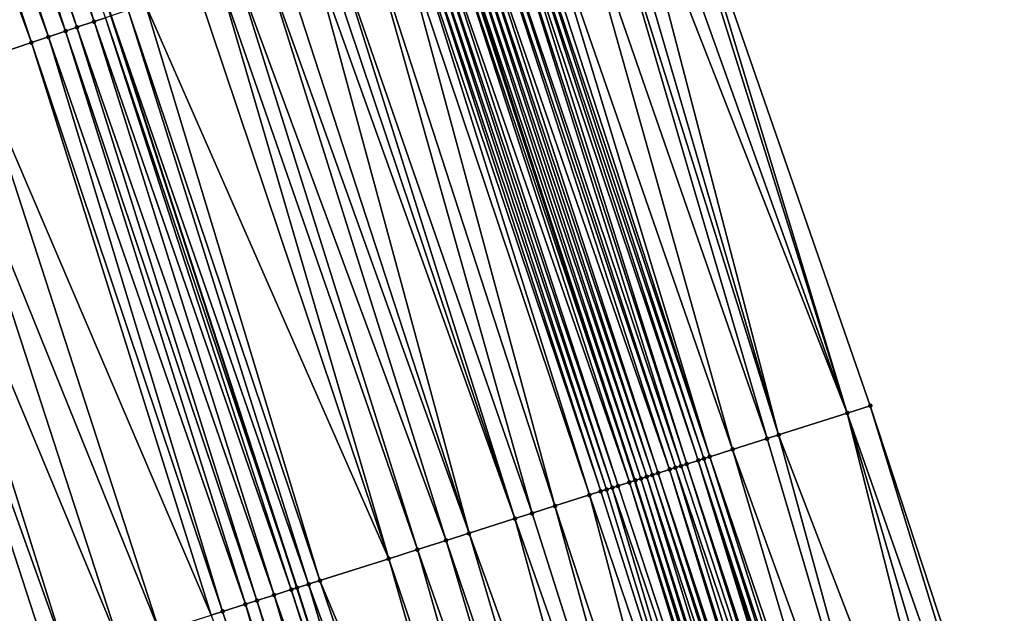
# Model space of a CAD drawing. Header units: feet. Extents: x 2004186 to 2014793, y 836912 to 864902.
# Tile 385 of 974: x 2010463 to 2010496, y 847695 to 847715. Entities that reach past the tile are written whole.
import ezdxf

# ---------------------------------------------------------------- set-up
doc = ezdxf.new("R2010")
doc.units = ezdxf.units.FT
doc.header["$LTSCALE"] = 100
doc.header["$MEASUREMENT"] = 0
for name, color, linetype, lineweight in [('EP_Travel Lane', 5, 'Continuous', 40), ('GPL_Skip Line', 2, 'Continuous', 40), ('Road Shots', 4, 'Continuous', 200), ('Road X-Section', 30, 'Continuous', 13)]:
    doc.layers.add(name, color=color, linetype=linetype, lineweight=lineweight)
doc.layers.add('I-77 SB_MM21-27-Surface-Border', color=7, linetype='Continuous')
doc.layers.add('I-77 SB_MM21-27-Surface-TIN', color=7, linetype='Continuous')

msp = doc.modelspace()

# ---------------------------------------------------------------- linework, layer by layer
at = {"layer": 'EP_Travel Lane'}
msp.add_polyline3d([(2010536.755688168, 847527.2188046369, 434.1100472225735), (2010531.242614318, 847546.4438918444, 434.0405169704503), (2010525.563505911, 847565.7934329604, 433.9434990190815), (2010519.726870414, 847584.922729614, 433.8821887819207), (2010513.890244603, 847604.0519945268, 433.8110908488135), (2010508.053633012, 847623.1812128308, 433.7256204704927), (2010502.082219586, 847642.4116878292, 433.6681441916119), (2010496.003840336, 847661.465502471, 433.5881238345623), (2010489.92547379, 847680.5192772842, 433.4954419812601), (2010483.847038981, 847699.5732660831, 433.4705466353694), (2010477.589928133, 847718.7581242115, 433.410608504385), (2010471.229817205, 847737.7197231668, 433.3262797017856), (2010464.869704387, 847756.681327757, 433.24336023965), (2010458.509592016, 847775.6429310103, 433.1600849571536), (2010451.953394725, 847794.7297169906, 433.0916205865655), (2010445.316444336, 847813.5962041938, 433.0104091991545), (2010438.679490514, 847832.4627011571, 432.9319780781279)], dxfattribs=at)
at = {"layer": 'GPL_Skip Line'}
msp.add_polyline3d([(2010525.4082939, 847523.9307231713, 433.6682218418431), (2010519.844656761, 847543.1411599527, 433.5970293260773), (2010514.184985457, 847562.3230172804, 433.5167097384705), (2010508.352749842, 847581.4536226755, 433.4461953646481), (2010502.520505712, 847600.584256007, 433.38429494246), (2010496.688284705, 847619.7148134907, 433.2990074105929), (2010490.768642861, 847638.8182724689, 433.242910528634), (2010484.716626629, 847657.880400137, 433.1464994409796), (2010478.664581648, 847676.9426183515, 433.0787468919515), (2010472.612515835, 847696.0049021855, 433.0317631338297), (2010466.431678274, 847715.0252143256, 432.9819863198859), (2010460.089471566, 847733.9928286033, 432.9040520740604), (2010453.747290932, 847752.9603649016, 432.8067895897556), (2010447.405091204, 847771.9279583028, 432.723680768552), (2010440.917379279, 847790.845627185, 432.6399812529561), (2010434.280437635, 847809.7120895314, 432.5516954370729), (2010427.643483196, 847828.578588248, 432.473760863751)], dxfattribs=at)
at = {"layer": 'I-77 SB_MM21-27-Surface-Border', "color": 3, "linetype": 'ByBlock', "lineweight": -2}
msp.add_polyline3d([(2010444.811267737, 847834.6207054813, 433.1690479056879), (2010451.259565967, 847815.6878076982, 433.2387195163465), (2010458.273783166, 847796.9542482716, 433.3733469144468), (2010465.044075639, 847777.829334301, 433.486931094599), (2010471.76568309, 847758.9884287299, 433.5310806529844), (2010478.487200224, 847740.1477932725, 433.6421420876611), (2010485.019041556, 847721.2437299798, 433.7519118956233), (2010491.674073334, 847702.0594073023, 433.7993875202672), (2010497.916770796, 847683.0576178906, 433.8380274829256), (2010503.778173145, 847663.9349398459, 433.925130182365), (2010509.639590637, 847644.8122141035, 433.9970516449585), (2010515.626957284, 847625.4912040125, 434.0517989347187), (2010521.267897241, 847606.3022379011, 434.1105969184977), (2010526.908842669, 847587.11325384, 434.1638601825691), (2010532.167179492, 847567.8076050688, 434.2111806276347), (2010537.901861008, 847548.3734999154, 434.2969934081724), (2010543.465499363, 847529.1630589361, 434.3670536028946)], dxfattribs=at)
at = {"layer": 'I-77 SB_MM21-27-Surface-TIN', "color": 128, "linetype": 'ByBlock', "lineweight": -2}
for points in [[(2010459.141123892, 847733.675595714, 432.8742677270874), (2010458.761785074, 847733.5487018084, 432.8621681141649), (2010465.293664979, 847714.6445231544, 432.9433440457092)], [(2010459.710140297, 847733.8659121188, 432.8863559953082), (2010459.141123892, 847733.675595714, 432.8742677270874), (2010465.862679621, 847714.8348448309, 432.9567389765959)], [(2010459.141123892, 847733.675595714, 432.8742677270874), (2010465.293664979, 847714.6445231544, 432.9433440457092), (2010465.862679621, 847714.8348448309, 432.9567389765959)], [(2010459.710140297, 847733.8659121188, 432.8863559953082), (2010465.862679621, 847714.8348448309, 432.9567389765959), (2010466.242014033, 847714.9617519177, 432.9721057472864)], [(2010458.00312135, 847733.2948723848, 432.8276546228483), (2010457.434121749, 847733.1045057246, 432.8031098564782), (2010464.34533422, 847714.327239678, 432.9010209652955)], [(2010458.761785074, 847733.5487018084, 432.8621681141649), (2010458.00312135, 847733.2948723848, 432.8276546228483), (2010464.914327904, 847714.5176240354, 432.9299521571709)], [(2010458.00312135, 847733.2948723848, 432.8276546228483), (2010464.34533422, 847714.327239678, 432.9010209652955), (2010464.914327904, 847714.5176240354, 432.9299521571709)], [(2010458.761785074, 847733.5487018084, 432.8621681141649), (2010464.914327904, 847714.5176240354, 432.9299521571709), (2010465.293664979, 847714.6445231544, 432.9433440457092)], [(2010457.434121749, 847733.1045057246, 432.8031098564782), (2010456.865116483, 847732.9141560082, 432.782764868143), (2010463.77633785, 847714.1368633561, 432.8740813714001)], [(2010457.434121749, 847733.1045057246, 432.8031098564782), (2010463.77633785, 847714.1368633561, 432.8740813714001), (2010464.34533422, 847714.327239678, 432.9010209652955)], [(2010456.865116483, 847732.9141560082, 432.782764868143), (2010461.879659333, 847713.5023472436, 432.802036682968), (2010463.77633785, 847714.1368633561, 432.8740813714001)], [(2010484.829371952, 847721.1802836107, 433.7460067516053), (2010484.070701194, 847720.9264752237, 433.7167075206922), (2010490.911605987, 847701.817242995, 433.7737141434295)], [(2010485.019041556, 847721.2437299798, 433.7519118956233), (2010484.829371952, 847721.1802836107, 433.7460067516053), (2010490.911605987, 847701.817242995, 433.7737141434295)], [(2010485.019041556, 847721.2437299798, 433.7519118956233), (2010490.911605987, 847701.817242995, 433.7737141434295), (2010491.674073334, 847702.0594073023, 433.7993875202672)], [(2010484.070701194, 847720.9264752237, 433.7167075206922), (2010483.501700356, 847720.7361122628, 433.6930796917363), (2010490.911605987, 847701.817242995, 433.7737141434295)], [(2010482.932697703, 847720.5457547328, 433.6707978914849), (2010482.553365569, 847720.418840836, 433.6537432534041), (2010488.624216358, 847701.0907109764, 433.6843197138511)], [(2010483.501700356, 847720.7361122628, 433.6930796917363), (2010482.932697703, 847720.5457547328, 433.6707978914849), (2010488.624216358, 847701.0907109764, 433.6843197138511)], [(2010483.501700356, 847720.7361122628, 433.6930796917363), (2010488.624216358, 847701.0907109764, 433.6843197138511), (2010490.911605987, 847701.817242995, 433.7737141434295)], [(2010482.553365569, 847720.418840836, 433.6537432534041), (2010481.605029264, 847720.1015739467, 433.6155314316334), (2010488.242982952, 847700.96962798, 433.6712162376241)], [(2010482.553365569, 847720.418840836, 433.6537432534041), (2010488.242982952, 847700.96962798, 433.6712162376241), (2010488.624216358, 847701.0907109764, 433.6843197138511)], [(2010481.605029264, 847720.1015739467, 433.6155314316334), (2010480.467024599, 847719.720856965, 433.5704917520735), (2010487.099285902, 847700.6063690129, 433.6287479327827)], [(2010481.605029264, 847720.1015739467, 433.6155314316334), (2010487.099285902, 847700.6063690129, 433.6287479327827), (2010488.242982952, 847700.96962798, 433.6712162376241)], [(2010479.898022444, 847719.5304979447, 433.5478406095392), (2010479.70836721, 847719.4670085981, 433.5312829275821), (2010486.146208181, 847700.3036432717, 433.590213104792)], [(2010480.08768205, 847719.5939742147, 433.5611570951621), (2010479.898022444, 847719.5304979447, 433.5478406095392), (2010486.336817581, 847700.3642077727, 433.6040453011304)], [(2010479.898022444, 847719.5304979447, 433.5478406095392), (2010486.146208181, 847700.3036432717, 433.590213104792), (2010486.336817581, 847700.3642077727, 433.6040453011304)], [(2010480.467024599, 847719.720856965, 433.5704917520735), (2010480.08768205, 847719.5939742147, 433.5611570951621), (2010486.336817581, 847700.3642077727, 433.6040453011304)], [(2010480.467024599, 847719.720856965, 433.5704917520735), (2010486.336817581, 847700.3642077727, 433.6040453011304), (2010487.099285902, 847700.6063690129, 433.6287479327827)], [(2010478.949702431, 847719.2131823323, 433.4975521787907), (2010478.760033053, 847719.1497352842, 433.4914787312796), (2010485.193137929, 847700.0008940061, 433.5442326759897)], [(2010479.329034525, 847719.3400963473, 433.5146361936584), (2010478.949702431, 847719.2131823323, 433.4975521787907), (2010485.383753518, 847700.0614390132, 433.5518949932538)], [(2010478.949702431, 847719.2131823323, 433.4975521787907), (2010485.193137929, 847700.0008940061, 433.5442326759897), (2010485.383753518, 847700.0614390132, 433.5518949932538)], [(2010479.518703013, 847719.4035460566, 433.5213692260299), (2010479.329034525, 847719.3400963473, 433.5146361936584), (2010485.574371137, 847700.1219776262, 433.5575334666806)], [(2010479.329034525, 847719.3400963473, 433.5146361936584), (2010485.383753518, 847700.0614390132, 433.5518949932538), (2010485.574371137, 847700.1219776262, 433.5575334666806)], [(2010479.70836721, 847719.4670085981, 433.5312829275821), (2010479.518703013, 847719.4035460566, 433.5213692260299), (2010485.955601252, 847700.243070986, 433.5739169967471)], [(2010479.518703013, 847719.4035460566, 433.5213692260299), (2010485.574371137, 847700.1219776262, 433.5575334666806), (2010485.955601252, 847700.243070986, 433.5739169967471)], [(2010479.70836721, 847719.4670085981, 433.5312829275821), (2010485.955601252, 847700.243070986, 433.5739169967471), (2010486.146208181, 847700.3036432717, 433.590213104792)], [(2010478.001370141, 847718.8959034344, 433.4563638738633), (2010477.811724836, 847718.8323843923, 433.4324457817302), (2010484.24005095, 847699.698197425, 433.5149271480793)], [(2010478.191020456, 847718.9594074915, 433.4765678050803), (2010478.001370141, 847718.8959034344, 433.4563638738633), (2010484.430658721, 847699.7587670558, 433.5303829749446)], [(2010478.001370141, 847718.8959034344, 433.4563638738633), (2010484.24005095, 847699.698197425, 433.5149271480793), (2010484.430658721, 847699.7587670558, 433.5303829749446)], [(2010478.38068432, 847719.0228710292, 433.4867284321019), (2010478.191020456, 847718.9594074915, 433.4765678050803), (2010484.621272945, 847699.8193163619, 433.5394059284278)], [(2010478.191020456, 847718.9594074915, 433.4765678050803), (2010484.430658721, 847699.7587670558, 433.5303829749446), (2010484.621272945, 847699.8193163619, 433.5394059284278)], [(2010478.760033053, 847719.1497352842, 433.4914787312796), (2010478.38068432, 847719.0228710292, 433.4867284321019), (2010485.002519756, 847699.940357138, 433.5391464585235)], [(2010478.38068432, 847719.0228710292, 433.4867284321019), (2010484.621272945, 847699.8193163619, 433.5394059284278), (2010485.002519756, 847699.940357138, 433.5391464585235)], [(2010478.760033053, 847719.1497352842, 433.4914787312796), (2010485.002519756, 847699.940357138, 433.5391464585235), (2010485.193137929, 847700.0008940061, 433.5442326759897)], [(2010477.053068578, 847718.5785326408, 433.3923980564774), (2010476.863401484, 847718.5150787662, 433.3846325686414), (2010483.286997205, 847699.3953961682, 433.452491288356)], [(2010477.432409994, 847718.7054187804, 433.4025728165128), (2010477.053068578, 847718.5785326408, 433.3923980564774), (2010483.668230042, 847699.516480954, 433.4661610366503)], [(2010477.053068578, 847718.5785326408, 433.3923980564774), (2010483.286997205, 847699.3953961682, 433.452491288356), (2010483.668230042, 847699.516480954, 433.4661610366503)], [(2010477.432409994, 847718.7054187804, 433.4025728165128), (2010483.847038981, 847699.5732660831, 433.4705466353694), (2010477.589928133, 847718.7581242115, 433.410608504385)], [(2010477.432409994, 847718.7054187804, 433.4025728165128), (2010483.668230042, 847699.516480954, 433.4661610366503), (2010483.847038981, 847699.5732660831, 433.4705466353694)], [(2010477.622074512, 847718.7688803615, 433.412248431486), (2010477.589928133, 847718.7581242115, 433.410608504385), (2010483.858848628, 847699.5770165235, 433.4708362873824)], [(2010483.858848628, 847699.5770165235, 433.4708362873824), (2010477.589928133, 847718.7581242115, 433.410608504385), (2010483.847038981, 847699.5732660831, 433.4705466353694)], [(2010477.811724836, 847718.8323843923, 433.4324457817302), (2010477.622074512, 847718.7688803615, 433.412248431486), (2010484.049452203, 847699.6375993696, 433.4904748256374)], [(2010477.622074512, 847718.7688803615, 433.412248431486), (2010483.858848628, 847699.5770165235, 433.4708362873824), (2010484.049452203, 847699.6375993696, 433.4904748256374)], [(2010477.811724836, 847718.8323843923, 433.4324457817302), (2010484.049452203, 847699.6375993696, 433.4904748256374), (2010484.24005095, 847699.698197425, 433.5149271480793)], [(2010475.915046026, 847718.1978691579, 433.3606186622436), (2010474.966707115, 847717.8806100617, 433.3243386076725), (2010481.190209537, 847698.7294520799, 433.3843445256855)], [(2010476.294384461, 847718.3247642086, 433.3730021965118), (2010475.915046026, 847718.1978691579, 433.3606186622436), (2010482.333906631, 847699.0927109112, 433.4267698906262)], [(2010475.915046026, 847718.1978691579, 433.3606186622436), (2010481.190209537, 847698.7294520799, 433.3843445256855), (2010482.333906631, 847699.0927109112, 433.4267698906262)], [(2010476.484056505, 847718.3882032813, 433.3770987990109), (2010476.294384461, 847718.3247642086, 433.3730021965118), (2010482.715143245, 847699.2137837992, 433.4366739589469)], [(2010476.294384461, 847718.3247642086, 433.3730021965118), (2010482.333906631, 847699.0927109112, 433.4267698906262), (2010482.715143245, 847699.2137837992, 433.4366739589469)], [(2010476.673731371, 847718.4516339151, 433.3791037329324), (2010476.484056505, 847718.3882032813, 433.3770987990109), (2010482.905764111, 847699.2743121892, 433.4390767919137)], [(2010476.484056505, 847718.3882032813, 433.3770987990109), (2010482.715143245, 847699.2137837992, 433.4366739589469), (2010482.905764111, 847699.2743121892, 433.4390767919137)], [(2010476.863401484, 847718.5150787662, 433.3846325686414), (2010476.673731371, 847718.4516339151, 433.3791037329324), (2010483.096382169, 847699.3348494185, 433.4442774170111)], [(2010476.673731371, 847718.4516339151, 433.3791037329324), (2010482.905764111, 847699.2743121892, 433.4390767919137), (2010483.096382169, 847699.3348494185, 433.4442774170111)], [(2010476.863401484, 847718.5150787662, 433.3846325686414), (2010483.096382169, 847699.3348494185, 433.4442774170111), (2010483.286997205, 847699.3953961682, 433.452491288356)], [(2010474.966707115, 847717.8806100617, 433.3243386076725), (2010473.82870715, 847717.4998790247, 433.2758150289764), (2010480.427748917, 847698.4872665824, 433.3519643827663)], [(2010474.966707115, 847717.8806100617, 433.3243386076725), (2010480.427748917, 847698.4872665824, 433.3519643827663), (2010481.190209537, 847698.7294520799, 433.3843445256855)], [(2010473.070032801, 847717.2460813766, 433.2491775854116), (2010472.121693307, 847716.9288240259, 433.2133301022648), (2010478.330972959, 847697.821285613, 433.2721445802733)], [(2010473.449371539, 847717.3729755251, 433.2613374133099), (2010473.070032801, 847717.2460813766, 433.2491775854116), (2010479.85590134, 847698.3056341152, 433.3297858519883)], [(2010473.070032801, 847717.2460813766, 433.2491775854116), (2010478.330972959, 847697.821285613, 433.2721445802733), (2010479.85590134, 847698.3056341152, 433.3297858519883)], [(2010473.82870715, 847717.4998790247, 433.2758150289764), (2010473.449371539, 847717.3729755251, 433.2613374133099), (2010479.85590134, 847698.3056341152, 433.3297858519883)], [(2010473.82870715, 847717.4998790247, 433.2758150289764), (2010479.85590134, 847698.3056341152, 433.3297858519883), (2010480.427748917, 847698.4872665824, 433.3519643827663)], [(2010472.121693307, 847716.9288240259, 433.2133301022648), (2010471.552695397, 847716.738452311, 433.187532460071), (2010478.330972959, 847697.821285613, 433.2721445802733)], [(2010471.552695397, 847716.738452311, 433.187532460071), (2010470.604361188, 847716.4211791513, 433.1477665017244), (2010477.568515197, 847697.5790911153, 433.2369157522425)], [(2010471.552695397, 847716.738452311, 433.187532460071), (2010477.568515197, 847697.5790911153, 433.2369157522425), (2010478.330972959, 847697.821285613, 433.2721445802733)], [(2010470.03536302, 847716.2308082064, 433.1221596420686), (2010469.27669691, 847715.97698592, 433.0894153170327), (2010475.662364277, 847696.973625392, 433.15533871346)], [(2010470.604361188, 847716.4211791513, 433.1477665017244), (2010470.03536302, 847716.2308082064, 433.1221596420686), (2010476.615437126, 847697.2763664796, 433.1987307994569)], [(2010470.03536302, 847716.2308082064, 433.1221596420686), (2010475.662364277, 847696.973625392, 433.15533871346), (2010476.615437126, 847697.2763664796, 433.1987307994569)], [(2010470.604361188, 847716.4211791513, 433.1477665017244), (2010476.615437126, 847697.2763664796, 433.1987307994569), (2010477.568515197, 847697.5790911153, 433.2369157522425)], [(2010469.27669691, 847715.97698592, 433.0894153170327), (2010467.569683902, 847715.4059284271, 433.0263121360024), (2010475.662364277, 847696.973625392, 433.15533871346)], [(2010467.569683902, 847715.4059284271, 433.0263121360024), (2010467.000681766, 847715.2155693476, 433.0036463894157), (2010473.374978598, 847696.2470809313, 433.0620063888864)], [(2010467.569683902, 847715.4059284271, 433.0263121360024), (2010473.374978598, 847696.2470809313, 433.0620063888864), (2010475.662364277, 847696.973625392, 433.15533871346)], [(2010466.242014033, 847714.9617519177, 432.9721057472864), (2010465.862679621, 847714.8348448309, 432.9567389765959), (2010472.421901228, 847695.9443540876, 433.0231225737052)], [(2010466.242014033, 847714.9617519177, 432.9721057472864), (2010472.612515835, 847696.0049021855, 433.0317631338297), (2010466.431678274, 847715.0252143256, 432.9819863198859)], [(2010466.242014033, 847714.9617519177, 432.9721057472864), (2010472.421901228, 847695.9443540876, 433.0231225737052), (2010472.612515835, 847696.0049021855, 433.0317631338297)], [(2010467.000681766, 847715.2155693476, 433.0036463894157), (2010466.431678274, 847715.0252143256, 432.9819863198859), (2010472.993751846, 847696.1259769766, 433.0422695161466)], [(2010472.993751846, 847696.1259769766, 433.0422695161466), (2010466.431678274, 847715.0252143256, 432.9819863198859), (2010472.612515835, 847696.0049021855, 433.0317631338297)], [(2010467.000681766, 847715.2155693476, 433.0036463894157), (2010472.993751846, 847696.1259769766, 433.0422695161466), (2010473.374978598, 847696.2470809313, 433.0620063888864)], [(2010465.293664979, 847714.6445231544, 432.9433440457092), (2010464.914327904, 847714.5176240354, 432.9299521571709), (2010471.278194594, 847695.5811253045, 432.9902076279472)], [(2010465.862679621, 847714.8348448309, 432.9567389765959), (2010465.293664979, 847714.6445231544, 432.9433440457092), (2010471.850045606, 847695.7627469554, 433.0089627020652)], [(2010465.293664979, 847714.6445231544, 432.9433440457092), (2010471.278194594, 847695.5811253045, 432.9902076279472), (2010471.850045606, 847695.7627469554, 433.0089627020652)], [(2010465.862679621, 847714.8348448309, 432.9567389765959), (2010471.850045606, 847695.7627469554, 433.0089627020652), (2010472.421901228, 847695.9443540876, 433.0231225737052)], [(2010464.34533422, 847714.327239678, 432.9010209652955), (2010463.77633785, 847714.1368633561, 432.8740813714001), (2010470.134514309, 847695.2178135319, 432.9310260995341)], [(2010464.914327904, 847714.5176240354, 432.9299521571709), (2010464.34533422, 847714.327239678, 432.9010209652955), (2010470.896966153, 847695.4600266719, 432.9721552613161)], [(2010464.34533422, 847714.327239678, 432.9010209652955), (2010470.134514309, 847695.2178135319, 432.9310260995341), (2010470.896966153, 847695.4600266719, 432.9721552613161)], [(2010464.914327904, 847714.5176240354, 432.9299521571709), (2010470.896966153, 847695.4600266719, 432.9721552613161), (2010471.278194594, 847695.5811253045, 432.9902076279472)], [(2010463.77633785, 847714.1368633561, 432.8740813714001), (2010461.879659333, 847713.5023472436, 432.802036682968), (2010469.753283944, 847695.0967209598, 432.9148919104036)], [(2010463.77633785, 847714.1368633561, 432.8740813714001), (2010469.753283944, 847695.0967209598, 432.9148919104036), (2010470.134514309, 847695.2178135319, 432.9310260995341)], [(2010461.879659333, 847713.5023472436, 432.802036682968), (2010460.551978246, 847713.0582042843, 432.7561460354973), (2010468.03773981, 847694.5518279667, 432.8497517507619)], [(2010461.879659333, 847713.5023472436, 432.802036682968), (2010468.03773981, 847694.5518279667, 432.8497517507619), (2010469.753283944, 847695.0967209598, 432.9148919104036)], [(2010460.551978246, 847713.0582042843, 432.7561460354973), (2010459.034639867, 847712.5505781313, 432.695222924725), (2010466.703425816, 847694.1280282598, 432.8009717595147)], [(2010460.551978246, 847713.0582042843, 432.7561460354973), (2010466.703425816, 847694.1280282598, 432.8009717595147), (2010468.03773981, 847694.5518279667, 432.8497517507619)], [(2010459.034639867, 847712.5505781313, 432.695222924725), (2010458.275962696, 847712.2967889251, 432.6706778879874), (2010464.987886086, 847693.5831213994, 432.7314424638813)], [(2010459.034639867, 847712.5505781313, 432.695222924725), (2010464.987886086, 847693.5831213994, 432.7314424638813), (2010466.703425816, 847694.1280282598, 432.8009717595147)], [(2010458.275962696, 847712.2967889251, 432.6706778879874), (2010464.416036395, 847693.4014955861, 432.7113699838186), (2010464.987886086, 847693.5831213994, 432.7314424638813)], [(2010458.275962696, 847712.2967889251, 432.6706778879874), (2010463.272341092, 847693.0382311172, 432.6671602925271), (2010464.416036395, 847693.4014955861, 432.7113699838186)], [(2010491.674073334, 847702.0594073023, 433.7993875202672), (2010490.911605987, 847701.817242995, 433.7737141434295), (2010497.535536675, 847682.9365371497, 433.8256378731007)], [(2010491.674073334, 847702.0594073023, 433.7993875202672), (2010497.535536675, 847682.9365371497, 433.8256378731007), (2010497.916770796, 847683.0576178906, 433.8380274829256)], [(2010490.911605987, 847701.817242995, 433.7737141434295), (2010488.624216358, 847701.0907109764, 433.6843197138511), (2010495.819988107, 847682.3916581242, 433.7649180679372)], [(2010490.911605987, 847701.817242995, 433.7737141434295), (2010496.5824528, 847682.6338307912, 433.7932375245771), (2010497.535536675, 847682.9365371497, 433.8256378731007)], [(2010490.911605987, 847701.817242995, 433.7737141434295), (2010495.819988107, 847682.3916581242, 433.7649180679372), (2010496.5824528, 847682.6338307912, 433.7932375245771)], [(2010488.242982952, 847700.96962798, 433.6712162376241), (2010487.099285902, 847700.6063690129, 433.6287479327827), (2010493.913825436, 847681.7862294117, 433.6950547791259)], [(2010488.624216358, 847701.0907109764, 433.6843197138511), (2010488.242982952, 847700.96962798, 433.6712162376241), (2010493.913825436, 847681.7862294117, 433.6950547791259)], [(2010488.624216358, 847701.0907109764, 433.6843197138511), (2010493.913825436, 847681.7862294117, 433.6950547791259), (2010495.819988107, 847682.3916581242, 433.7649180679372)], [(2010487.099285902, 847700.6063690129, 433.6287479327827), (2010486.336817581, 847700.3642077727, 433.6040453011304), (2010492.770124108, 847681.4229839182, 433.6568506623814)], [(2010487.099285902, 847700.6063690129, 433.6287479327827), (2010492.770124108, 847681.4229839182, 433.6568506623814), (2010493.913825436, 847681.7862294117, 433.6950547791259)], [(2010485.955601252, 847700.243070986, 433.5739169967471), (2010485.574371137, 847700.1219776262, 433.5575334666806), (2010491.817060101, 847681.120214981, 433.6046438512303)], [(2010486.146208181, 847700.3036432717, 433.590213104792), (2010485.955601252, 847700.243070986, 433.5739169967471), (2010492.198286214, 847681.2413209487, 433.625017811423)], [(2010485.955601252, 847700.243070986, 433.5739169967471), (2010492.007677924, 847681.1807529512, 433.6100789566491), (2010492.198286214, 847681.2413209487, 433.625017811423)], [(2010485.955601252, 847700.243070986, 433.5739169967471), (2010491.817060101, 847681.120214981, 433.6046438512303), (2010492.007677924, 847681.1807529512, 433.6100789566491)], [(2010486.336817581, 847700.3642077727, 433.6040453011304), (2010486.146208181, 847700.3036432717, 433.590213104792), (2010492.38889211, 847681.3018964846, 433.6423426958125)], [(2010486.146208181, 847700.3036432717, 433.590213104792), (2010492.198286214, 847681.2413209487, 433.625017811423), (2010492.38889211, 847681.3018964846, 433.6423426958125)], [(2010486.336817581, 847700.3642077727, 433.6040453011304), (2010492.38889211, 847681.3018964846, 433.6423426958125), (2010492.770124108, 847681.4229839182, 433.6568506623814)], [(2010485.002519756, 847699.940357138, 433.5391464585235), (2010484.621272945, 847699.8193163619, 433.5394059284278), (2010490.863974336, 847680.817514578, 433.5741284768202)], [(2010485.193137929, 847700.0008940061, 433.5442326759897), (2010485.002519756, 847699.940357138, 433.5391464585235), (2010491.054597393, 847680.8780360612, 433.5743453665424)], [(2010485.002519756, 847699.940357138, 433.5391464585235), (2010490.863974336, 847680.817514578, 433.5741284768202), (2010491.054597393, 847680.8780360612, 433.5743453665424)], [(2010485.383753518, 847700.0614390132, 433.5518949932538), (2010485.193137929, 847700.0008940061, 433.5442326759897), (2010491.626445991, 847681.0596653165, 433.5955073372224)], [(2010485.193137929, 847700.0008940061, 433.5442326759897), (2010491.054597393, 847680.8780360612, 433.5743453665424), (2010491.626445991, 847681.0596653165, 433.5955073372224)], [(2010485.574371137, 847700.1219776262, 433.5575334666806), (2010485.383753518, 847700.0614390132, 433.5518949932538), (2010491.626445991, 847681.0596653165, 433.5955073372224)], [(2010485.574371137, 847700.1219776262, 433.5575334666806), (2010491.626445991, 847681.0596653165, 433.5955073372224), (2010491.817060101, 847681.120214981, 433.6046438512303)], [(2010483.668230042, 847699.516480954, 433.4661610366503), (2010489.720308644, 847680.4541568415, 433.5003988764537), (2010483.847038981, 847699.5732660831, 433.4705466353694)], [(2010483.858848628, 847699.5770165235, 433.4708362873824), (2010483.847038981, 847699.5732660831, 433.4705466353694), (2010489.92547379, 847680.5192772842, 433.4954419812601)], [(2010489.910938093, 847680.514658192, 433.4942436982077), (2010489.92547379, 847680.5192772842, 433.4954419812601), (2010483.847038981, 847699.5732660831, 433.4705466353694)], [(2010489.910938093, 847680.514658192, 433.4942436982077), (2010483.847038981, 847699.5732660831, 433.4705466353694), (2010489.720308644, 847680.4541568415, 433.5003988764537)], [(2010484.049452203, 847699.6375993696, 433.4904748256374), (2010483.858848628, 847699.5770165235, 433.4708362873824), (2010489.92547379, 847680.5192772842, 433.4954419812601)], [(2010484.24005095, 847699.698197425, 433.5149271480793), (2010484.049452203, 847699.6375993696, 433.4904748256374), (2010490.101545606, 847680.5752286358, 433.5099568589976)], [(2010484.049452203, 847699.6375993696, 433.4904748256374), (2010489.92547379, 847680.5192772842, 433.4954419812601), (2010490.101545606, 847680.5752286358, 433.5099568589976)], [(2010484.430658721, 847699.7587670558, 433.5303829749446), (2010484.24005095, 847699.698197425, 433.5149271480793), (2010490.482743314, 847680.6964240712, 433.5586478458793)], [(2010484.24005095, 847699.698197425, 433.5149271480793), (2010490.101545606, 847680.5752286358, 433.5099568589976), (2010490.482743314, 847680.6964240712, 433.5586478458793)], [(2010484.621272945, 847699.8193163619, 433.5394059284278), (2010484.430658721, 847699.7587670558, 433.5303829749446), (2010490.673353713, 847680.7569854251, 433.5714840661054)], [(2010484.430658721, 847699.7587670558, 433.5303829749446), (2010490.482743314, 847680.6964240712, 433.5586478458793), (2010490.673353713, 847680.7569854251, 433.5714840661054)], [(2010484.621272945, 847699.8193163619, 433.5394059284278), (2010490.673353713, 847680.7569854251, 433.5714840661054), (2010490.863974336, 847680.817514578, 433.5741284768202)], [(2010482.715143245, 847699.2137837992, 433.4366739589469), (2010482.333906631, 847699.0927109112, 433.4267698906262), (2010488.767214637, 847680.1514823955, 433.478098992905)], [(2010482.905764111, 847699.2743121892, 433.4390767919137), (2010482.715143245, 847699.2137837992, 433.4366739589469), (2010488.767214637, 847680.1514823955, 433.478098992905)], [(2010483.096382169, 847699.3348494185, 433.4442774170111), (2010482.905764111, 847699.2743121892, 433.4390767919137), (2010488.767214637, 847680.1514823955, 433.478098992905)], [(2010483.286997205, 847699.3953961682, 433.452491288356), (2010483.096382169, 847699.3348494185, 433.4442774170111), (2010489.529686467, 847680.3936325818, 433.4993031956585)], [(2010483.096382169, 847699.3348494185, 433.4442774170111), (2010488.767214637, 847680.1514823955, 433.478098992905), (2010489.529686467, 847680.3936325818, 433.4993031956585)], [(2010483.668230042, 847699.516480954, 433.4661610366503), (2010483.286997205, 847699.3953961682, 433.452491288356), (2010489.529686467, 847680.3936325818, 433.4993031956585)], [(2010483.668230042, 847699.516480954, 433.4661610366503), (2010489.529686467, 847680.3936325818, 433.4993031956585), (2010489.720308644, 847680.4541568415, 433.5003988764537)], [(2010482.333906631, 847699.0927109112, 433.4267698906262), (2010481.190209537, 847698.7294520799, 433.3843445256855), (2010487.432900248, 847679.727683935, 433.4297131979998)], [(2010482.333906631, 847699.0927109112, 433.4267698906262), (2010487.432900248, 847679.727683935, 433.4297131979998), (2010488.767214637, 847680.1514823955, 433.478098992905)], [(2010481.190209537, 847698.7294520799, 433.3843445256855), (2010480.427748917, 847698.4872665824, 433.3519643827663), (2010486.479821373, 847679.4249618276, 433.3923282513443)], [(2010481.190209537, 847698.7294520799, 433.3843445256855), (2010486.479821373, 847679.4249618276, 433.3923282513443), (2010487.432900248, 847679.727683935, 433.4297131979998)], [(2010479.85590134, 847698.3056341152, 433.3297858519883), (2010478.330972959, 847697.821285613, 433.2721445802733), (2010485.145508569, 847679.0011583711, 433.3423611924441)], [(2010480.427748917, 847698.4872665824, 433.3519643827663), (2010479.85590134, 847698.3056341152, 433.3297858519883), (2010486.479821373, 847679.4249618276, 433.3923282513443)], [(2010479.85590134, 847698.3056341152, 433.3297858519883), (2010485.145508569, 847679.0011583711, 433.3423611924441), (2010486.479821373, 847679.4249618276, 433.3923282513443)], [(2010477.568515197, 847697.5790911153, 433.2369157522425), (2010476.615437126, 847697.2763664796, 433.1987307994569), (2010483.239355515, 847678.3956993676, 433.2629106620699)], [(2010478.330972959, 847697.821285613, 433.2721445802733), (2010477.568515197, 847697.5790911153, 433.2369157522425), (2010484.001817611, 847678.6378802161, 433.2938195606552)], [(2010477.568515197, 847697.5790911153, 433.2369157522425), (2010483.239355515, 847678.3956993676, 433.2629106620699), (2010484.001817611, 847678.6378802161, 433.2938195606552)], [(2010478.330972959, 847697.821285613, 433.2721445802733), (2010484.001817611, 847678.6378802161, 433.2938195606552), (2010485.145508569, 847679.0011583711, 433.3423611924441)], [(2010476.615437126, 847697.2763664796, 433.1987307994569), (2010475.662364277, 847696.973625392, 433.15533871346), (2010482.09566568, 847678.0324176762, 433.2132497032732)], [(2010476.615437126, 847697.2763664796, 433.1987307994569), (2010482.09566568, 847678.0324176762, 433.2132497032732), (2010483.239355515, 847678.3956993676, 433.2629106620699)], [(2010475.662364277, 847696.973625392, 433.15533871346), (2010473.374978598, 847696.2470809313, 433.0620063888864), (2010481.142587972, 847677.7296918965, 433.1747024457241)], [(2010475.662364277, 847696.973625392, 433.15533871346), (2010481.142587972, 847677.7296918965, 433.1747024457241), (2010482.09566568, 847678.0324176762, 433.2132497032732)], [(2010472.421901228, 847695.9443540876, 433.0231225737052), (2010471.850045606, 847695.7627469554, 433.0089627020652), (2010478.473965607, 847676.8820747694, 433.0715355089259)], [(2010472.421901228, 847695.9443540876, 433.0231225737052), (2010478.664581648, 847676.9426183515, 433.0787468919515), (2010472.612515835, 847696.0049021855, 433.0317631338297)], [(2010472.421901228, 847695.9443540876, 433.0231225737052), (2010478.473965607, 847676.8820747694, 433.0715355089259), (2010478.664581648, 847676.9426183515, 433.0787468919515)], [(2010472.993751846, 847696.1259769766, 433.0422695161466), (2010472.612515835, 847696.0049021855, 433.0317631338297), (2010478.664581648, 847676.9426183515, 433.0787468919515)], [(2010473.374978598, 847696.2470809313, 433.0620063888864), (2010472.993751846, 847696.1259769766, 433.0422695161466), (2010479.808277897, 847677.3058798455, 433.1220151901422)], [(2010472.993751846, 847696.1259769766, 433.0422695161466), (2010478.664581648, 847676.9426183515, 433.0787468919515), (2010479.808277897, 847677.3058798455, 433.1220151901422)], [(2010473.374978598, 847696.2470809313, 433.0620063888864), (2010479.808277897, 847677.3058798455, 433.1220151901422), (2010481.142587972, 847677.7296918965, 433.1747024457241)], [(2010471.850045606, 847695.7627469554, 433.0089627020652), (2010471.278194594, 847695.5811253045, 432.9902076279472), (2010477.520870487, 847676.5794038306, 433.0503456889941)], [(2010471.850045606, 847695.7627469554, 433.0089627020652), (2010477.902106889, 847676.7004773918, 433.0604629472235), (2010478.473965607, 847676.8820747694, 433.0715355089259)], [(2010471.850045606, 847695.7627469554, 433.0089627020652), (2010477.520870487, 847676.5794038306, 433.0503456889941), (2010477.902106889, 847676.7004773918, 433.0604629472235)], [(2010470.896966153, 847695.4600266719, 432.9721552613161), (2010470.134514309, 847695.2178135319, 432.9310260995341), (2010476.37718787, 847676.216099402, 432.9934883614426)], [(2010471.278194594, 847695.5811253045, 432.9902076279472), (2010470.896966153, 847695.4600266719, 432.9721552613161), (2010477.139639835, 847676.4583121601, 433.0344967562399)], [(2010470.896966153, 847695.4600266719, 432.9721552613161), (2010476.37718787, 847676.216099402, 432.9934883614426), (2010477.139639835, 847676.4583121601, 433.0344967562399)], [(2010471.278194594, 847695.5811253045, 432.9902076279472), (2010477.139639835, 847676.4583121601, 433.0344967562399), (2010477.520870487, 847676.5794038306, 433.0503456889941)], [(2010470.134514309, 847695.2178135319, 432.9310260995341), (2010469.753283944, 847695.0967209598, 432.9148919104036), (2010476.37718787, 847676.216099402, 432.9934883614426)]]:
    msp.add_3dface(points, dxfattribs=at)
at = {"layer": 'Road Shots', "lineweight": 100}
for p in [(2010465.293664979, 847714.6445231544, 432.9433440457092), (2010465.862679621, 847714.8348448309, 432.9567389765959), (2010464.34533422, 847714.327239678, 432.9010209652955), (2010464.914327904, 847714.5176240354, 432.9299521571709), (2010463.77633785, 847714.1368633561, 432.8740813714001), (2010491.674073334, 847702.0594073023, 433.7993875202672), (2010490.911605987, 847701.817242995, 433.7737141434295), (2010488.242982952, 847700.96962798, 433.6712162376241), (2010488.624216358, 847701.0907109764, 433.6843197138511), (2010487.099285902, 847700.6063690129, 433.6287479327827), (2010485.955601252, 847700.243070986, 433.5739169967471), (2010486.146208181, 847700.3036432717, 433.590213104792), (2010486.336817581, 847700.3642077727, 433.6040453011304), (2010485.002519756, 847699.940357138, 433.5391464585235), (2010485.193137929, 847700.0008940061, 433.5442326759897), (2010485.383753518, 847700.0614390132, 433.5518949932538), (2010485.574371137, 847700.1219776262, 433.5575334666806), (2010483.858848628, 847699.5770165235, 433.4708362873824), (2010484.049452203, 847699.6375993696, 433.4904748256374), (2010484.24005095, 847699.698197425, 433.5149271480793), (2010484.430658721, 847699.7587670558, 433.5303829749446), (2010484.621272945, 847699.8193163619, 433.5394059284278), (2010482.715143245, 847699.2137837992, 433.4366739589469), (2010482.905764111, 847699.2743121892, 433.4390767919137), (2010483.096382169, 847699.3348494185, 433.4442774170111), (2010483.286997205, 847699.3953961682, 433.452491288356), (2010483.668230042, 847699.516480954, 433.4661610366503), (2010482.333906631, 847699.0927109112, 433.4267698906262), (2010481.190209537, 847698.7294520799, 433.3843445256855), (2010479.85590134, 847698.3056341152, 433.3297858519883), (2010480.427748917, 847698.4872665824, 433.3519643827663), (2010477.568515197, 847697.5790911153, 433.2369157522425), (2010478.330972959, 847697.821285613, 433.2721445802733), (2010476.615437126, 847697.2763664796, 433.1987307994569), (2010475.662364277, 847696.973625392, 433.15533871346), (2010472.421901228, 847695.9443540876, 433.0231225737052), (2010472.612515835, 847696.0049021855, 433.0317631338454), (2010472.993751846, 847696.1259769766, 433.0422695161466), (2010473.374978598, 847696.2470809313, 433.0620063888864), (2010471.850045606, 847695.7627469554, 433.0089627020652), (2010470.896966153, 847695.4600266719, 432.9721552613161), (2010471.278194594, 847695.5811253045, 432.9902076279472), (2010470.134514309, 847695.2178135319, 432.9310260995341)]:
    msp.add_point(p, dxfattribs=at)
at = {"layer": 'Road X-Section', "extrusion": (0.3171098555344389, -0.9483792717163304, 0.004253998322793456), "elevation": -166414.7966247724, "flags": 128}
msp.add_lwpolyline([(2175493.164233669, 1139.752022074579), (2175493.964233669, 1139.785669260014), (2175494.364233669, 1139.802798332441), (2175495.564233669, 1139.861262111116), (2175496.164233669, 1139.890699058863), (2175496.564233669, 1139.902842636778), (2175496.964233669, 1139.914146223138), (2175497.164233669, 1139.922578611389), (2175497.364233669, 1139.934120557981), (2175497.764233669, 1139.964952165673), (2175497.964233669, 1139.977214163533), (2175498.164233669, 1139.981245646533), (2175498.364233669, 1139.982297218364), (2175498.564233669, 1139.987717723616), (2175499.164233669, 1140.030776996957), (2175499.564233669, 1140.053635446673), (2175499.964233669, 1140.071887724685), (2175500.964233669, 1140.111655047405), (2175501.764233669, 1140.143911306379), (2175503.764233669, 1140.213050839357), (2175504.564233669, 1140.237703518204), (2175505.364233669, 1140.260615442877), (2175505.764233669, 1140.275216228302), (2175507.164233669, 1140.333151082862), (2175508.364233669, 1140.369971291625), (2175508.764233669, 1140.379887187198), (2175508.964233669, 1140.383323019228), (2175509.364233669, 1140.396062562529), (2175509.964233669, 1140.422016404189), (2175510.164233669, 1140.433738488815), (2175510.764233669, 1140.45638578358), (2175510.964233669, 1140.469394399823), (2175511.164233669, 1140.478279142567), (2175511.564233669, 1140.502207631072), (2175511.964233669, 1140.518935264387), (2175512.364233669, 1140.527954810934), (2175512.764233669, 1140.540211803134), (2175514.564233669, 1140.609264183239), (2175515.364233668, 1140.633809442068), (2175516.964233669, 1140.694733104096), (2175518.364233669, 1140.740624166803), (2175520.364233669, 1140.812669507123), (2175520.964233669, 1140.839609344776), (2175521.564233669, 1140.868540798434), (2175521.964233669, 1140.881932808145), (2175522.564233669, 1140.895327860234), (2175522.964233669, 1140.910694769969), (2175523.164233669, 1140.920575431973), (2175523.764233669, 1140.94223569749), (2175524.364233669, 1140.964901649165), (2175526.164233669, 1141.028005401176), (2175526.964233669, 1141.060750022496), (2175527.564233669, 1141.086357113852), (2175528.564233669, 1141.126123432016), (2175529.164233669, 1141.151921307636), (2175530.164233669, 1141.187769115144), (2175530.564233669, 1141.19992905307), (2175530.964233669, 1141.214406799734), (2175532.164233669, 1141.262930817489), (2175533.164233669, 1141.299211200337), (2175533.564233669, 1141.311594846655), (2175533.764233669, 1141.315691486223), (2175533.964233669, 1141.317696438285), (2175534.16423367, 1141.323225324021), (2175534.364233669, 1141.330990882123), (2175534.764233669, 1141.341165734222), (2175534.964233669, 1141.350841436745), (2175535.164233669, 1141.371038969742), (2175535.364233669, 1141.394957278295), (2175535.564233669, 1141.415161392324), (2175535.764233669, 1141.425322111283), (2175536.164233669, 1141.430072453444), (2175536.364233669, 1141.43614595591), (2175536.764233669, 1141.453230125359), (2175536.964233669, 1141.459963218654), (2175537.164233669, 1141.469877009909), (2175537.36423367, 1141.486434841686), (2175537.564233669, 1141.499751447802), (2175537.964233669, 1141.509086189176), (2175539.164233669, 1141.554126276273), (2175540.164233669, 1141.592338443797), (2175540.564233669, 1141.609393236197), (2175541.164233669, 1141.631675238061), (2175541.764233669, 1141.65530328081), (2175542.564233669, 1141.684602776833), (2175542.764233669, 1141.690507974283)], dxfattribs=at)
at = {"layer": 'Road X-Section', "extrusion": (0.3026023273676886, -0.9531111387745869, 0.003314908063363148), "elevation": -199573.377450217, "flags": 128}
msp.add_lwpolyline([(2172704.76285691, 1093.636004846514), (2172704.962856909, 1093.657104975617), (2172705.162856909, 1093.668177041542), (2172705.36285691, 1093.676513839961), (2172705.56285691, 1093.681962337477), (2172705.96285691, 1093.688704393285), (2172706.162856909, 1093.700976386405), (2172706.56285691, 1093.735865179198), (2172706.76285691, 1093.747038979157), (2172706.96285691, 1093.754073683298), (2172707.162856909, 1093.764788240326), (2172707.562856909, 1093.780066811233), (2172708.16285691, 1093.799689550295), (2172710.36285691, 1093.881695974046), (2172710.76285691, 1093.895834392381), (2172711.76285691, 1093.931162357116), (2172712.162856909, 1093.941202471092), (2172713.562856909, 1093.984280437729), (2172714.562856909, 1094.02532939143), (2172715.76285691, 1094.069734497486), (2172716.76285691, 1094.100563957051), (2172717.162856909, 1094.115548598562), (2172717.56285691, 1094.133805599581), (2172717.962856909, 1094.146285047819), (2172718.362856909, 1094.149875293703), (2172718.56285691, 1094.159688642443), (2172718.76285691, 1094.167462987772), (2172718.96285691, 1094.177271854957), (2172719.162856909, 1094.189438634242), (2172719.56285691, 1094.204095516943), (2172720.76285691, 1094.240570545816), (2172721.962856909, 1094.284780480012), (2172722.562856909, 1094.30485307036), (2172724.36285691, 1094.374382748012), (2172725.76285691, 1094.423163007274), (2172727.56285691, 1094.488303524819), (2172727.96285691, 1094.504437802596), (2172728.762856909, 1094.545567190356), (2172729.162856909, 1094.563619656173), (2172729.76285691, 1094.582374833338), (2172730.36285691, 1094.596534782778), (2172730.562856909, 1094.605175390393), (2172730.96285691, 1094.615681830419), (2172731.36285691, 1094.6354188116), (2172733.76285691, 1094.728751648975), (2172734.76285691, 1094.772143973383), (2172735.76285691, 1094.81032913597), (2172736.562856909, 1094.84555815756), (2172738.16285691, 1094.903199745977), (2172738.76285691, 1094.925378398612), (2172739.562856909, 1094.957758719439), (2172740.76285691, 1095.000184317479), (2172741.162856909, 1095.010088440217), (2172741.36285691, 1095.012491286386), (2172741.562856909, 1095.017691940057), (2172741.76285691, 1095.025905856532), (2172742.162856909, 1095.039575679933), (2172742.36285691, 1095.044250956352), (2172742.562856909, 1095.063889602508), (2172742.76285691, 1095.0883420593), (2172742.962856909, 1095.103797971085), (2172743.16285691, 1095.112820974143), (2172743.562856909, 1095.112561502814), (2172743.76285691, 1095.117647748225), (2172743.96285691, 1095.125310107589), (2172744.16285691, 1095.130948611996), (2172744.562856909, 1095.147332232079), (2172744.76285691, 1095.16362842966), (2172744.96285691, 1095.177460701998), (2172745.76285691, 1095.202163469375), (2172746.96285691, 1095.244632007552), (2172747.36285691, 1095.257735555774), (2172749.76285691, 1095.347130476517), (2172750.56285691, 1095.372803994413)], dxfattribs=at)

doc.saveas('drawing.dxf')
